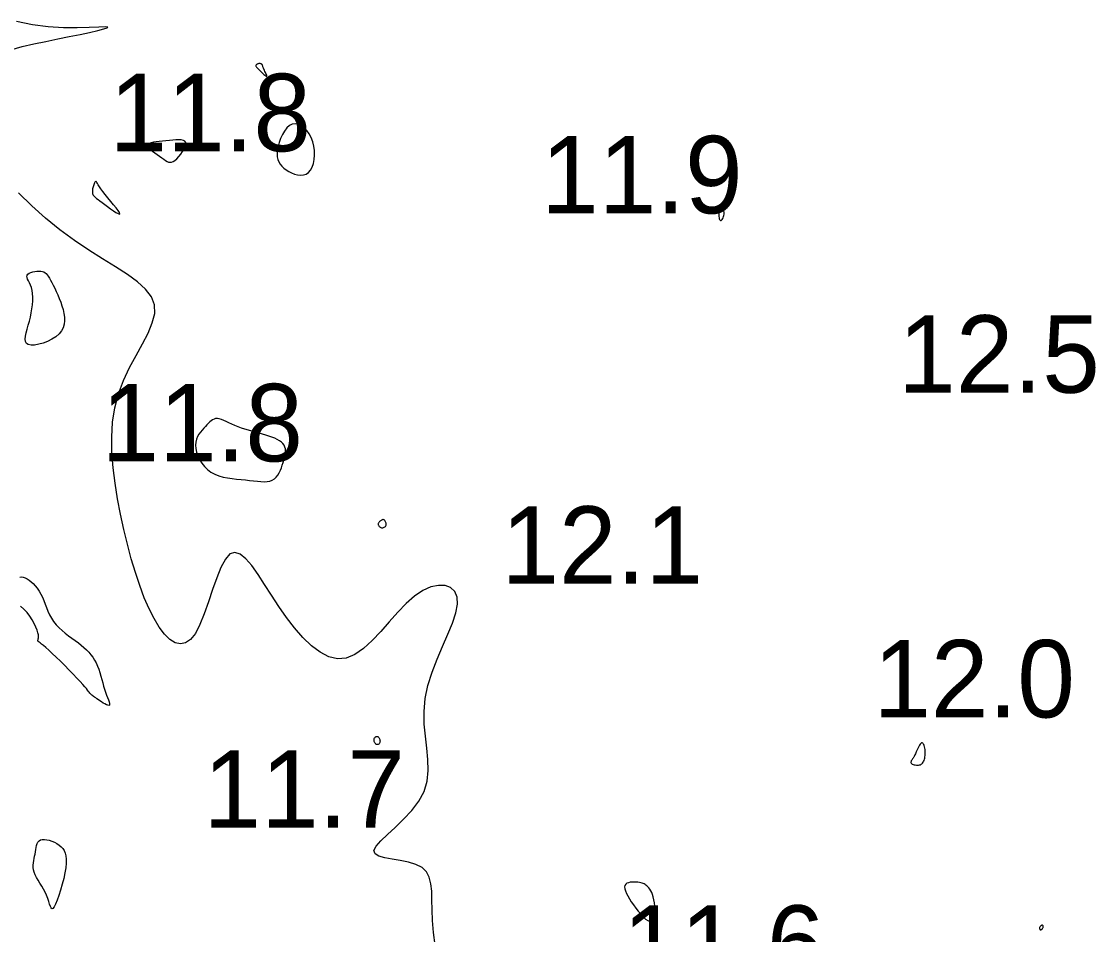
# Model space of a CAD drawing. Extents: x 3040093 to 3056816, y 408076 to 509144.
# Drawn here: x 3043639.4 to 3043708.8, y 438360.5 to 438419.4 of the extents above; entities that cross this region are included whole.
import ezdxf

# ---------------------------------------------------------------- set-up
doc = ezdxf.new("R2010")
doc.units = 0
doc.layers.add('V-CHAN-CONT-EL12-1112', color=7, linetype='Continuous')
doc.layers.add('V-TOPO-SOUN-0810', color=7, linetype='Continuous')

msp = doc.modelspace()

# ---------------------------------------------------------------- linework, layer by layer
at = {"layer": 'V-CHAN-CONT-EL12-1112'}
for points in [[(3043638.745, 438417.6), (3043639.476, 438417.801), (3043640.234, 438417.98), (3043641.003, 438418.143), (3043641.768, 438418.297), (3043642.512, 438418.447), (3043643.208, 438418.59), (3043643.829, 438418.723), (3043644.347, 438418.841), (3043644.733, 438418.94), (3043644.96, 438419.016), (3043645, 438419.063), (3043644.823, 438419.079), (3043644.415, 438419.063), (3043643.803, 438419.033), (3043643.029, 438419.01), (3043642.132, 438419.016), (3043641.153, 438419.073), (3043640.132, 438419.202), (3043639.111, 438419.425)], [(3043666.129, 438359.793), (3043666.013, 438360.625), (3043665.953, 438361.393), (3043665.931, 438362.091), (3043665.924, 438362.721), (3043665.908, 438363.281), (3043665.859, 438363.771), (3043665.754, 438364.188), (3043665.57, 438364.534), (3043665.284, 438364.806), (3043664.883, 438365.007), (3043664.399, 438365.153), (3043663.875, 438365.262), (3043663.356, 438365.353), (3043662.883, 438365.444), (3043662.501, 438365.555), (3043662.252, 438365.704), (3043662.18, 438365.909), (3043662.313, 438366.186), (3043662.619, 438366.532), (3043663.05, 438366.941), (3043663.558, 438367.407), (3043664.096, 438367.925), (3043664.617, 438368.487), (3043665.072, 438369.089), (3043665.415, 438369.723), (3043665.611, 438370.385), (3043665.683, 438371.073), (3043665.665, 438371.787), (3043665.593, 438372.525), (3043665.504, 438373.288), (3043665.431, 438374.074), (3043665.412, 438374.884), (3043665.481, 438375.715), (3043665.662, 438376.565), (3043665.934, 438377.422), (3043666.262, 438378.268), (3043666.613, 438379.09), (3043666.954, 438379.87), (3043667.251, 438380.595), (3043667.47, 438381.247), (3043667.578, 438381.812), (3043667.549, 438382.275), (3043667.393, 438382.632), (3043667.129, 438382.879), (3043666.773, 438383.012), (3043666.344, 438383.028), (3043665.861, 438382.924), (3043665.34, 438382.695), (3043664.801, 438382.338), (3043664.257, 438381.858), (3043663.713, 438381.289), (3043663.166, 438380.671), (3043662.617, 438380.047), (3043662.066, 438379.459), (3043661.512, 438378.948), (3043660.954, 438378.555), (3043660.393, 438378.323), (3043659.828, 438378.281), (3043659.262, 438378.419), (3043658.699, 438378.711), (3043658.142, 438379.133), (3043657.595, 438379.664), (3043657.061, 438380.278), (3043656.544, 438380.952), (3043656.047, 438381.663), (3043655.573, 438382.385), (3043655.123, 438383.088), (3043654.695, 438383.738), (3043654.29, 438384.302), (3043653.907, 438384.749), (3043653.546, 438385.045), (3043653.206, 438385.158), (3043652.887, 438385.055), (3043652.587, 438384.718), (3043652.303, 438384.186), (3043652.03, 438383.514), (3043651.763, 438382.754), (3043651.496, 438381.962), (3043651.226, 438381.191), (3043650.947, 438380.495), (3043650.655, 438379.927), (3043650.345, 438379.532), (3043650.021, 438379.307), (3043649.686, 438379.242), (3043649.344, 438379.323), (3043648.999, 438379.539), (3043648.655, 438379.879), (3043648.315, 438380.329), (3043647.983, 438380.878), (3043647.662, 438381.515), (3043647.355, 438382.229), (3043647.061, 438383.011), (3043646.781, 438383.853), (3043646.517, 438384.744), (3043646.269, 438385.675), (3043646.037, 438386.638), (3043645.823, 438387.621), (3043645.629, 438388.618), (3043645.465, 438389.62), (3043645.34, 438390.622), (3043645.265, 438391.617), (3043645.251, 438392.598), (3043645.309, 438393.559), (3043645.448, 438394.494), (3043645.681, 438395.397), (3043646.009, 438396.261), (3043646.402, 438397.086), (3043646.823, 438397.869), (3043647.233, 438398.611), (3043647.596, 438399.309), (3043647.872, 438399.964), (3043648.025, 438400.574), (3043648.015, 438401.139), (3043647.816, 438401.66), (3043647.442, 438402.149), (3043646.915, 438402.622), (3043646.261, 438403.094), (3043645.504, 438403.581), (3043644.666, 438404.098), (3043643.773, 438404.66), (3043642.848, 438405.282), (3043641.914, 438405.974), (3043640.989, 438406.727), (3043640.088, 438407.527), (3043639.228, 438408.357)], [(3043639.314, 438383.563), (3043639.429, 438383.567), (3043639.546, 438383.548), (3043639.666, 438383.508), (3043639.793, 438383.446), (3043639.924, 438383.363), (3043640.058, 438383.259), (3043640.191, 438383.137), (3043640.322, 438382.995), (3043640.448, 438382.836), (3043640.567, 438382.66), (3043640.676, 438382.468), (3043640.774, 438382.262), (3043640.865, 438382.044), (3043640.952, 438381.817), (3043641.041, 438381.587), (3043641.136, 438381.355), (3043641.241, 438381.125), (3043641.362, 438380.902), (3043641.503, 438380.688), (3043641.667, 438380.486), (3043641.85, 438380.295), (3043642.049, 438380.115), (3043642.257, 438379.943), (3043642.471, 438379.778), (3043642.686, 438379.62), (3043642.896, 438379.466), (3043643.098, 438379.314), (3043643.286, 438379.165), (3043643.462, 438379.015), (3043643.624, 438378.864), (3043643.773, 438378.709), (3043643.909, 438378.548), (3043644.033, 438378.381), (3043644.145, 438378.204), (3043644.245, 438378.016), (3043644.334, 438377.817), (3043644.413, 438377.608), (3043644.484, 438377.393), (3043644.549, 438377.174), (3043644.611, 438376.954), (3043644.671, 438376.736), (3043644.731, 438376.523), (3043644.793, 438376.319), (3043644.859, 438376.125), (3043644.924, 438375.945), (3043644.986, 438375.781), (3043645.04, 438375.636), (3043645.083, 438375.512), (3043645.11, 438375.411), (3043645.117, 438375.337), (3043645.1, 438375.292), (3043645.058, 438375.277), (3043644.993, 438375.288), (3043644.91, 438375.32), (3043644.814, 438375.37), (3043644.709, 438375.432), (3043644.6, 438375.501), (3043644.493, 438375.572), (3043644.392, 438375.642), (3043644.3, 438375.704), (3043644.218, 438375.761), (3043644.146, 438375.813), (3043644.081, 438375.861), (3043644.023, 438375.905), (3043643.972, 438375.948), (3043643.926, 438375.99), (3043643.885, 438376.032), (3043643.847, 438376.076), (3043643.807, 438376.125), (3043643.759, 438376.186), (3043643.699, 438376.262), (3043643.619, 438376.359), (3043643.514, 438376.48), (3043643.379, 438376.632), (3043643.208, 438376.818), (3043642.998, 438377.042), (3043642.757, 438377.295), (3043642.493, 438377.566), (3043642.218, 438377.846), (3043641.94, 438378.124), (3043641.67, 438378.389), (3043641.418, 438378.632), (3043641.193, 438378.841), (3043641.004, 438379.009), (3043640.849, 438379.14), (3043640.726, 438379.238), (3043640.632, 438379.311), (3043640.563, 438379.363), (3043640.517, 438379.401), (3043640.491, 438379.431), (3043640.481, 438379.458), (3043640.485, 438379.489), (3043640.497, 438379.527), (3043640.512, 438379.576), (3043640.525, 438379.641), (3043640.53, 438379.725), (3043640.521, 438379.832), (3043640.494, 438379.967), (3043640.443, 438380.133), (3043640.364, 438380.332), (3043640.257, 438380.555), (3043640.124, 438380.793), (3043639.967, 438381.035), (3043639.788, 438381.269), (3043639.587, 438381.486), (3043639.368, 438381.674)]]:
    msp.add_lwpolyline(points, dxfattribs=at)
for points in [[(3043655.262, 438415.904), (3043655.255, 438415.942), (3043655.236, 438415.995), (3043655.209, 438416.06), (3043655.176, 438416.132), (3043655.141, 438416.207), (3043655.106, 438416.281), (3043655.075, 438416.35), (3043655.05, 438416.41), (3043655.031, 438416.462), (3043655.016, 438416.506), (3043655.004, 438416.543), (3043654.993, 438416.575), (3043654.983, 438416.601), (3043654.971, 438416.624), (3043654.957, 438416.644), (3043654.94, 438416.661), (3043654.919, 438416.677), (3043654.895, 438416.689), (3043654.868, 438416.699), (3043654.839, 438416.706), (3043654.809, 438416.709), (3043654.777, 438416.71), (3043654.744, 438416.706), (3043654.711, 438416.699), (3043654.679, 438416.688), (3043654.648, 438416.674), (3043654.62, 438416.658), (3043654.596, 438416.639), (3043654.578, 438416.617), (3043654.565, 438416.594), (3043654.56, 438416.57), (3043654.563, 438416.544), (3043654.575, 438416.517), (3043654.594, 438416.486), (3043654.621, 438416.453), (3043654.657, 438416.415), (3043654.699, 438416.372), (3043654.749, 438416.323), (3043654.807, 438416.267), (3043654.871, 438416.204), (3043654.939, 438416.138), (3043655.008, 438416.072), (3043655.074, 438416.011), (3043655.135, 438415.957), (3043655.187, 438415.916), (3043655.228, 438415.891), (3043655.253, 438415.886)], [(3043656.685, 438409.748), (3043656.867, 438409.655), (3043657.057, 438409.579), (3043657.251, 438409.527), (3043657.442, 438409.505), (3043657.626, 438409.518), (3043657.797, 438409.572), (3043657.951, 438409.675), (3043658.082, 438409.828), (3043658.189, 438410.026), (3043658.269, 438410.26), (3043658.323, 438410.522), (3043658.347, 438410.802), (3043658.341, 438411.091), (3043658.304, 438411.382), (3043658.233, 438411.665), (3043658.129, 438411.932), (3043657.997, 438412.175), (3043657.84, 438412.39), (3043657.666, 438412.568), (3043657.48, 438412.704), (3043657.287, 438412.792), (3043657.093, 438412.824), (3043656.904, 438412.795), (3043656.725, 438412.7), (3043656.558, 438412.55), (3043656.405, 438412.354), (3043656.27, 438412.126), (3043656.154, 438411.876), (3043656.06, 438411.616), (3043655.99, 438411.359), (3043655.946, 438411.115), (3043655.93, 438410.894), (3043655.942, 438410.696), (3043655.979, 438410.519), (3043656.042, 438410.36), (3043656.128, 438410.216), (3043656.237, 438410.085), (3043656.367, 438409.965), (3043656.517, 438409.853)], [(3043648.608, 438410.532), (3043648.722, 438410.455), (3043648.825, 438410.395), (3043648.922, 438410.354), (3043649.017, 438410.337), (3043649.113, 438410.347), (3043649.215, 438410.387), (3043649.327, 438410.46), (3043649.45, 438410.568), (3043649.579, 438410.703), (3043649.706, 438410.858), (3043649.822, 438411.022), (3043649.921, 438411.188), (3043649.993, 438411.346), (3043650.03, 438411.488), (3043650.026, 438411.605), (3043649.974, 438411.689), (3043649.879, 438411.745), (3043649.746, 438411.775), (3043649.583, 438411.786), (3043649.395, 438411.781), (3043649.189, 438411.765), (3043648.972, 438411.743), (3043648.751, 438411.72), (3043648.53, 438411.699), (3043648.318, 438411.678), (3043648.12, 438411.656), (3043647.943, 438411.63), (3043647.793, 438411.598), (3043647.677, 438411.557), (3043647.601, 438411.504), (3043647.572, 438411.439), (3043647.593, 438411.358), (3043647.658, 438411.265), (3043647.759, 438411.162), (3043647.886, 438411.054), (3043648.031, 438410.942), (3043648.184, 438410.831), (3043648.337, 438410.723), (3043648.481, 438410.623)], [(3043644.059, 438408.215), (3043644.092, 438408.17), (3043644.136, 438408.122), (3043644.195, 438408.07), (3043644.271, 438408.009), (3043644.368, 438407.936), (3043644.487, 438407.848), (3043644.632, 438407.741), (3043644.802, 438407.615), (3043644.989, 438407.478), (3043645.18, 438407.34), (3043645.364, 438407.212), (3043645.527, 438407.105), (3043645.659, 438407.03), (3043645.747, 438406.996), (3043645.779, 438407.015), (3043645.747, 438407.094), (3043645.659, 438407.225), (3043645.529, 438407.395), (3043645.369, 438407.594), (3043645.192, 438407.81), (3043645.009, 438408.031), (3043644.834, 438408.246), (3043644.68, 438408.443), (3043644.555, 438408.613), (3043644.459, 438408.754), (3043644.387, 438408.87), (3043644.334, 438408.961), (3043644.297, 438409.028), (3043644.27, 438409.075), (3043644.25, 438409.101), (3043644.231, 438409.11), (3043644.21, 438409.102), (3043644.188, 438409.079), (3043644.164, 438409.044), (3043644.14, 438408.999), (3043644.116, 438408.945), (3043644.092, 438408.885), (3043644.071, 438408.82), (3043644.051, 438408.754), (3043644.034, 438408.686), (3043644.021, 438408.62), (3043644.011, 438408.554), (3043644.006, 438408.49), (3043644.005, 438408.428), (3043644.01, 438408.369), (3043644.02, 438408.313), (3043644.036, 438408.262)], [(3043684.584, 438406.589), (3043684.621, 438406.61), (3043684.657, 438406.647), (3043684.693, 438406.697), (3043684.725, 438406.758), (3043684.753, 438406.827), (3043684.774, 438406.901), (3043684.787, 438406.977), (3043684.79, 438407.053), (3043684.785, 438407.126), (3043684.772, 438407.195), (3043684.753, 438407.257), (3043684.729, 438407.311), (3043684.701, 438407.354), (3043684.67, 438407.385), (3043684.638, 438407.4), (3043684.605, 438407.4), (3043684.573, 438407.385), (3043684.542, 438407.356), (3043684.513, 438407.315), (3043684.487, 438407.264), (3043684.466, 438407.203), (3043684.449, 438407.135), (3043684.437, 438407.061), (3043684.432, 438406.983), (3043684.433, 438406.904), (3043684.44, 438406.827), (3043684.453, 438406.755), (3043684.47, 438406.692), (3043684.492, 438406.641), (3043684.519, 438406.604), (3043684.55, 438406.586)], [(3043640.006, 438400.343), (3043640.061, 438400.611), (3043640.105, 438400.877), (3043640.137, 438401.138), (3043640.155, 438401.391), (3043640.157, 438401.631), (3043640.144, 438401.856), (3043640.113, 438402.063), (3043640.064, 438402.247), (3043640.005, 438402.412), (3043639.941, 438402.557), (3043639.879, 438402.685), (3043639.826, 438402.797), (3043639.789, 438402.895), (3043639.776, 438402.981), (3043639.793, 438403.056), (3043639.844, 438403.122), (3043639.926, 438403.178), (3043640.032, 438403.224), (3043640.153, 438403.261), (3043640.285, 438403.287), (3043640.42, 438403.303), (3043640.551, 438403.308), (3043640.671, 438403.302), (3043640.776, 438403.285), (3043640.867, 438403.255), (3043640.947, 438403.21), (3043641.019, 438403.151), (3043641.088, 438403.074), (3043641.156, 438402.979), (3043641.226, 438402.865), (3043641.303, 438402.73), (3043641.388, 438402.573), (3043641.48, 438402.397), (3043641.576, 438402.203), (3043641.675, 438401.995), (3043641.773, 438401.775), (3043641.868, 438401.545), (3043641.958, 438401.309), (3043642.041, 438401.068), (3043642.112, 438400.825), (3043642.168, 438400.583), (3043642.202, 438400.343), (3043642.209, 438400.108), (3043642.183, 438399.88), (3043642.119, 438399.66), (3043642.01, 438399.452), (3043641.851, 438399.256), (3043641.64, 438399.076), (3043641.389, 438398.915), (3043641.111, 438398.777), (3043640.823, 438398.666), (3043640.54, 438398.586), (3043640.275, 438398.54), (3043640.046, 438398.533), (3043639.866, 438398.569), (3043639.746, 438398.649), (3043639.681, 438398.77), (3043639.663, 438398.928), (3043639.681, 438399.117), (3043639.727, 438399.331), (3043639.792, 438399.566), (3043639.866, 438399.816), (3043639.94, 438400.077)], [(3043650.682, 438391.853), (3043650.733, 438391.62), (3043650.815, 438391.38), (3043650.928, 438391.141), (3043651.07, 438390.91), (3043651.239, 438390.693), (3043651.434, 438390.498), (3043651.655, 438390.331), (3043651.898, 438390.198), (3043652.161, 438390.094), (3043652.438, 438390.016), (3043652.725, 438389.959), (3043653.018, 438389.916), (3043653.312, 438389.884), (3043653.602, 438389.858), (3043653.884, 438389.831), (3043654.154, 438389.801), (3043654.411, 438389.771), (3043654.654, 438389.744), (3043654.88, 438389.726), (3043655.091, 438389.72), (3043655.284, 438389.731), (3043655.46, 438389.762), (3043655.616, 438389.819), (3043655.752, 438389.904), (3043655.871, 438390.015), (3043655.973, 438390.145), (3043656.062, 438390.293), (3043656.139, 438390.452), (3043656.206, 438390.618), (3043656.265, 438390.787), (3043656.319, 438390.955), (3043656.368, 438391.118), (3043656.411, 438391.275), (3043656.445, 438391.425), (3043656.467, 438391.569), (3043656.474, 438391.705), (3043656.464, 438391.834), (3043656.434, 438391.955), (3043656.381, 438392.068), (3043656.303, 438392.173), (3043656.202, 438392.27), (3043656.078, 438392.36), (3043655.934, 438392.444), (3043655.773, 438392.523), (3043655.595, 438392.596), (3043655.403, 438392.665), (3043655.199, 438392.731), (3043654.984, 438392.793), (3043654.761, 438392.854), (3043654.533, 438392.915), (3043654.302, 438392.977), (3043654.071, 438393.041), (3043653.843, 438393.108), (3043653.62, 438393.179), (3043653.404, 438393.257), (3043653.198, 438393.34), (3043653.003, 438393.427), (3043652.819, 438393.513), (3043652.646, 438393.594), (3043652.484, 438393.666), (3043652.334, 438393.725), (3043652.197, 438393.768), (3043652.071, 438393.789), (3043651.958, 438393.787), (3043651.855, 438393.762), (3043651.759, 438393.718), (3043651.668, 438393.656), (3043651.579, 438393.579), (3043651.489, 438393.49), (3043651.396, 438393.39), (3043651.298, 438393.282), (3043651.192, 438393.169), (3043651.083, 438393.049), (3043650.977, 438392.919), (3043650.878, 438392.779), (3043650.792, 438392.627), (3043650.724, 438392.459), (3043650.68, 438392.276), (3043650.664, 438392.074)], [(3043662.97, 438386.948), (3043662.971, 438386.995), (3043662.964, 438387.042), (3043662.952, 438387.089), (3043662.934, 438387.133), (3043662.913, 438387.173), (3043662.889, 438387.208), (3043662.864, 438387.235), (3043662.838, 438387.255), (3043662.811, 438387.266), (3043662.784, 438387.27), (3043662.757, 438387.268), (3043662.729, 438387.261), (3043662.699, 438387.248), (3043662.669, 438387.232), (3043662.638, 438387.213), (3043662.606, 438387.192), (3043662.573, 438387.168), (3043662.542, 438387.142), (3043662.514, 438387.114), (3043662.49, 438387.084), (3043662.471, 438387.052), (3043662.458, 438387.018), (3043662.454, 438386.982), (3043662.458, 438386.944), (3043662.471, 438386.907), (3043662.491, 438386.87), (3043662.517, 438386.835), (3043662.549, 438386.803), (3043662.585, 438386.777), (3043662.625, 438386.757), (3043662.668, 438386.744), (3043662.713, 438386.739), (3043662.759, 438386.743), (3043662.803, 438386.754), (3043662.845, 438386.773), (3043662.883, 438386.798), (3043662.916, 438386.828), (3043662.943, 438386.864), (3043662.961, 438386.904)], [(3043662.421, 438373.262), (3043662.455, 438373.239), (3043662.487, 438373.207), (3043662.515, 438373.168), (3043662.538, 438373.123), (3043662.556, 438373.075), (3043662.568, 438373.025), (3043662.571, 438372.975), (3043662.567, 438372.927), (3043662.555, 438372.881), (3043662.536, 438372.84), (3043662.512, 438372.804), (3043662.484, 438372.776), (3043662.452, 438372.756), (3043662.417, 438372.745), (3043662.381, 438372.746), (3043662.345, 438372.758), (3043662.309, 438372.782), (3043662.275, 438372.813), (3043662.245, 438372.852), (3043662.22, 438372.897), (3043662.2, 438372.945), (3043662.187, 438372.995), (3043662.183, 438373.045), (3043662.188, 438373.093), (3043662.201, 438373.139), (3043662.222, 438373.18), (3043662.248, 438373.216), (3043662.278, 438373.244), (3043662.312, 438373.265), (3043662.348, 438373.275), (3043662.385, 438373.275)], [(3043696.885, 438371.519), (3043696.93, 438371.491), (3043696.986, 438371.466), (3043697.05, 438371.446), (3043697.119, 438371.431), (3043697.191, 438371.421), (3043697.262, 438371.418), (3043697.33, 438371.422), (3043697.394, 438371.433), (3043697.451, 438371.452), (3043697.503, 438371.479), (3043697.55, 438371.513), (3043697.592, 438371.555), (3043697.629, 438371.605), (3043697.661, 438371.663), (3043697.689, 438371.728), (3043697.712, 438371.801), (3043697.731, 438371.88), (3043697.745, 438371.965), (3043697.755, 438372.054), (3043697.761, 438372.146), (3043697.762, 438372.24), (3043697.758, 438372.334), (3043697.75, 438372.428), (3043697.737, 438372.52), (3043697.719, 438372.606), (3043697.697, 438372.685), (3043697.671, 438372.753), (3043697.641, 438372.807), (3043697.607, 438372.845), (3043697.57, 438372.863), (3043697.53, 438372.858), (3043697.487, 438372.828), (3043697.442, 438372.778), (3043697.397, 438372.711), (3043697.351, 438372.631), (3043697.306, 438372.544), (3043697.263, 438372.454), (3043697.222, 438372.365), (3043697.186, 438372.282), (3043697.155, 438372.208), (3043697.127, 438372.143), (3043697.102, 438372.086), (3043697.078, 438372.035), (3043697.056, 438371.989), (3043697.032, 438371.946), (3043697.008, 438371.905), (3043696.981, 438371.865), (3043696.951, 438371.824), (3043696.92, 438371.782), (3043696.891, 438371.741), (3043696.866, 438371.701), (3043696.847, 438371.661), (3043696.837, 438371.622), (3043696.838, 438371.586), (3043696.854, 438371.551)], [(3043640.77, 438366.623), (3043640.908, 438366.628), (3043641.06, 438366.61), (3043641.222, 438366.572), (3043641.388, 438366.516), (3043641.552, 438366.444), (3043641.711, 438366.359), (3043641.856, 438366.263), (3043641.985, 438366.158), (3043642.095, 438366.04), (3043642.185, 438365.904), (3043642.254, 438365.746), (3043642.299, 438365.561), (3043642.321, 438365.345), (3043642.317, 438365.093), (3043642.287, 438364.801), (3043642.23, 438364.467), (3043642.151, 438364.104), (3043642.055, 438363.73), (3043641.949, 438363.361), (3043641.838, 438363.014), (3043641.728, 438362.705), (3043641.624, 438362.452), (3043641.532, 438362.271), (3043641.457, 438362.174), (3043641.395, 438362.155), (3043641.342, 438362.201), (3043641.293, 438362.302), (3043641.245, 438362.445), (3043641.191, 438362.621), (3043641.128, 438362.816), (3043641.05, 438363.02), (3043640.956, 438363.222), (3043640.849, 438363.421), (3043640.735, 438363.616), (3043640.618, 438363.807), (3043640.506, 438363.992), (3043640.403, 438364.172), (3043640.316, 438364.345), (3043640.249, 438364.512), (3043640.206, 438364.671), (3043640.186, 438364.824), (3043640.184, 438364.973), (3043640.197, 438365.118), (3043640.219, 438365.26), (3043640.247, 438365.401), (3043640.277, 438365.542), (3043640.305, 438365.685), (3043640.328, 438365.829), (3043640.349, 438365.972), (3043640.372, 438366.11), (3043640.401, 438366.239), (3043640.439, 438366.356), (3043640.491, 438366.456), (3043640.562, 438366.537), (3043640.654, 438366.593)], [(3043679.081, 438362.196), (3043679.239, 438361.992), (3043679.399, 438361.801), (3043679.558, 438361.63), (3043679.711, 438361.489), (3043679.853, 438361.387), (3043679.981, 438361.332), (3043680.089, 438361.335), (3043680.174, 438361.4), (3043680.237, 438361.519), (3043680.279, 438361.682), (3043680.304, 438361.876), (3043680.311, 438362.089), (3043680.304, 438362.311), (3043680.283, 438362.53), (3043680.251, 438362.734), (3043680.21, 438362.914), (3043680.161, 438363.069), (3043680.106, 438363.204), (3043680.046, 438363.318), (3043679.984, 438363.416), (3043679.92, 438363.498), (3043679.856, 438363.568), (3043679.793, 438363.627), (3043679.734, 438363.678), (3043679.676, 438363.721), (3043679.616, 438363.757), (3043679.553, 438363.788), (3043679.484, 438363.813), (3043679.406, 438363.833), (3043679.318, 438363.849), (3043679.217, 438363.862), (3043679.102, 438363.872), (3043678.978, 438363.876), (3043678.85, 438363.874), (3043678.726, 438363.861), (3043678.611, 438363.835), (3043678.511, 438363.795), (3043678.432, 438363.737), (3043678.38, 438363.659), (3043678.36, 438363.559), (3043678.371, 438363.439), (3043678.41, 438363.3), (3043678.474, 438363.146), (3043678.561, 438362.976), (3043678.668, 438362.794), (3043678.792, 438362.602), (3043678.931, 438362.402)], [(3043705.368, 438360.937), (3043705.376, 438360.965), (3043705.38, 438360.992), (3043705.38, 438361.017), (3043705.376, 438361.04), (3043705.368, 438361.059), (3043705.356, 438361.074), (3043705.34, 438361.083), (3043705.319, 438361.086), (3043705.296, 438361.082), (3043705.271, 438361.074), (3043705.245, 438361.061), (3043705.22, 438361.043), (3043705.197, 438361.023), (3043705.176, 438360.999), (3043705.16, 438360.973), (3043705.149, 438360.945), (3043705.143, 438360.917), (3043705.141, 438360.89), (3043705.144, 438360.864), (3043705.151, 438360.84), (3043705.162, 438360.82), (3043705.176, 438360.805), (3043705.193, 438360.796), (3043705.213, 438360.794), (3043705.234, 438360.797), (3043705.257, 438360.806), (3043705.28, 438360.82), (3043705.302, 438360.838), (3043705.322, 438360.859), (3043705.341, 438360.883), (3043705.357, 438360.91)]]:
    msp.add_lwpolyline(points, close=True, dxfattribs=at)

# ---------------------------------------------------------------- texts
at = {"layer": 'V-TOPO-SOUN-0810'}
for s, p in [('11.8 ', (3043645.103, 438411.05)), ('11.9 ', (3043672.963, 438407.04)), ('12.5 ', (3043696.023, 438395.46)), ('11.8 ', (3043644.583, 438391.03)), ('12.1 ', (3043670.403, 438383.13)), ('12.0 ', (3043694.413, 438374.5)), ('11.7 ', (3043651.173, 438367.38)), ('11.6 ', (3043678.243, 438357.37))]:
    msp.add_text(s, height=5, dxfattribs=at).set_placement(p)

doc.saveas('drawing.dxf')
